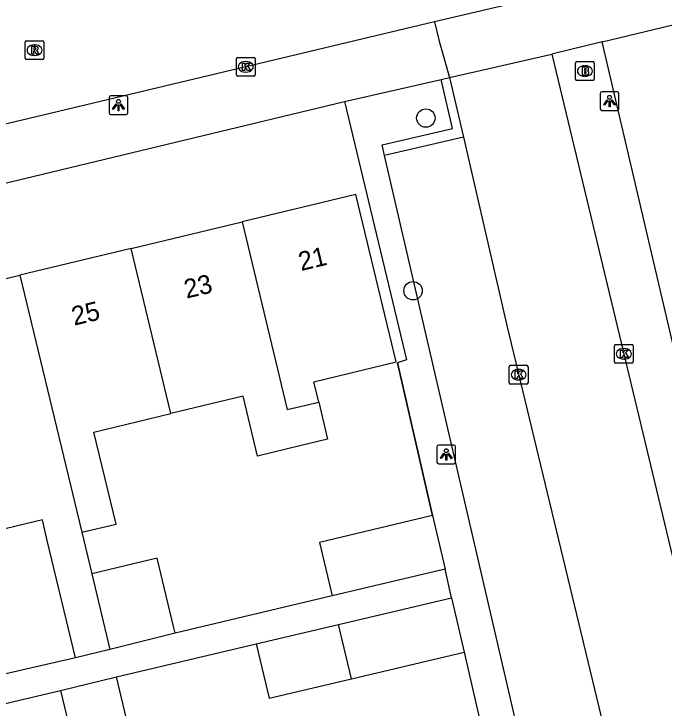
# Model space of a CAD drawing. Extents: x 158038 to 159242, y 380133 to 381214.
# Drawn here: x 158854.56 to 158889.13, y 380678.11 to 380715 of the extents above; entities that cross this region are included whole.
import ezdxf

# ---------------------------------------------------------------- set-up
doc = ezdxf.new("R2010")
doc.units = 0
for name, color, linetype in [('IMGEO_Boom', 7, 'Continuous'), ('IMGEO_Brandkraan', 7, 'Continuous'), ('IMGEO_Kolk', 7, 'Continuous'), ('IMGEO_Lichtpunt', 7, 'Continuous'), ('IMGEO_Muur', 7, 'Continuous'), ('IMGEO_Pand', 7, 'Continuous'), ('IMGEO_Pand_nummerreeks', 7, 'Continuous'), ('IMGEO_Parkeervlak_open', 7, 'Continuous'), ('IMGEO_Rijbaan_lokaal_open', 7, 'Continuous'), ('IMGEO_Rioolput', 7, 'Continuous'), ('IMGEO_Voetpad_open', 7, 'Continuous')]:
    doc.layers.add(name, color=color, linetype=linetype)

msp = doc.modelspace()

# ---------------------------------------------------------------- linework, layer by layer
at = {"layer": 'IMGEO_Boom'}
for centre in [(158876.461, 380709.463), (158875.782, 380700.285)]:
    msp.add_circle(centre, 0.489, dxfattribs=at)
at = {"layer": 'IMGEO_Brandkraan'}
for p, q in [((158884.417, 380711.535), (158884.417, 380712.387)), ((158884.492, 380712.461), (158885.344, 380712.461)), ((158885.418, 380712.387), (158885.418, 380711.535)), ((158884.905, 380712.241), (158884.93, 380712.241)), ((158884.928, 380711.681), (158884.903, 380711.681)), ((158885.344, 380711.461), (158884.492, 380711.461))]:
    msp.add_line(p, q, dxfattribs=at)
for points in [[(158884.417, 380711.535), (158884.417, 380712.387)], [(158884.492, 380712.461), (158885.344, 380712.461)], [(158885.418, 380712.387), (158885.418, 380711.535)], [(158884.765, 380712.161), (158884.765, 380711.761), (158884.978, 380711.761)], [(158884.996, 380712.161), (158884.765, 380712.161)], [(158884.944, 380712.08), (158884.89, 380712.08), (158884.89, 380712.004)], [(158884.89, 380712.004), (158884.943, 380712.004)], [(158884.952, 380711.928), (158884.89, 380711.928), (158884.89, 380711.847)], [(158884.89, 380711.847), (158884.952, 380711.847)], [(158885.344, 380711.461), (158884.492, 380711.461)]]:
    msp.add_lwpolyline(points, dxfattribs=at)
for centre, radius, start, end in [((158884.494, 380712.385), 0.0765, 91.552, 178.448), ((158884.494, 380712.385), 0.0765, 91.552, 178.448), ((158885.342, 380712.385), 0.0765, 1.552, 88.448), ((158885.342, 380712.385), 0.0765, 1.552, 88.448), ((158884.945, 380712.042), 0.0379, 267.8285, 90.9355), ((158884.953, 380711.887), 0.0404, 269.8759, 90.5077), ((158885, 380712.016), 0.145, 59.4692, 91.5367), ((158885.025, 380712.063), 0.0922, 285.5137, 58.1501), ((158885.03, 380711.871), 0.105, 301.3115, 78.989), ((158884.984, 380712.012), 0.251, 268.6676, 293.5347), ((158884.494, 380711.537), 0.0765, 181.552, 268.448), ((158884.494, 380711.537), 0.0765, 181.552, 268.448), ((158885.342, 380711.537), 0.0765, 271.552, 358.448), ((158885.342, 380711.537), 0.0765, 271.552, 358.448)]:
    msp.add_arc(centre, radius, start, end, dxfattribs=at)
for centre, major_axis, ratio, start_param, end_param in [((158884.904, 380711.961), (-0.387, 0.002), 0.722429, 4.712389, 7.853982), ((158884.929, 380711.961), (-0.39, 0.002), 0.717154, 1.570796, 4.712389)]:
    msp.add_ellipse(centre, major_axis=major_axis, ratio=ratio, start_param=start_param, end_param=end_param, dxfattribs=at)
at = {"layer": 'IMGEO_Kolk'}
for p, q in [((158866.46, 380712.685), (158867.312, 380712.685)), ((158866.385, 380711.759), (158866.385, 380712.611)), ((158866.873, 380712.465), (158866.898, 380712.465)), ((158867.386, 380712.611), (158867.386, 380711.759)), ((158866.896, 380711.905), (158866.871, 380711.905)), ((158867.312, 380711.685), (158866.46, 380711.685)), ((158886.49, 380696.512), (158886.49, 380697.364)), ((158886.565, 380697.438), (158887.417, 380697.438)), ((158886.978, 380697.218), (158887.003, 380697.218)), ((158887.491, 380697.364), (158887.491, 380696.512)), ((158887.417, 380696.438), (158886.565, 380696.438)), ((158887.001, 380696.658), (158886.976, 380696.658)), ((158880.895, 380695.399), (158880.895, 380696.251)), ((158880.97, 380696.325), (158881.822, 380696.325)), ((158881.383, 380696.105), (158881.408, 380696.105)), ((158881.896, 380696.251), (158881.896, 380695.399)), ((158881.822, 380695.325), (158880.97, 380695.325)), ((158881.406, 380695.545), (158881.381, 380695.545))]:
    msp.add_line(p, q, dxfattribs=at)
for points in [[(158866.46, 380712.685), (158867.312, 380712.685)], [(158866.385, 380711.759), (158866.385, 380712.611)], [(158866.706, 380712.385), (158866.829, 380712.385), (158866.829, 380712.234), (158866.959, 380712.385), (158867.123, 380712.385), (158866.977, 380712.234), (158867.13, 380711.985), (158866.978, 380711.985), (158866.893, 380712.149), (158866.829, 380712.082), (158866.829, 380711.985), (158866.706, 380711.985), (158866.706, 380712.385)], [(158867.386, 380712.611), (158867.386, 380711.759)], [(158867.312, 380711.685), (158866.46, 380711.685)], [(158886.49, 380696.512), (158886.49, 380697.364)], [(158886.565, 380697.438), (158887.417, 380697.438)], [(158887.491, 380697.364), (158887.491, 380696.512)], [(158886.811, 380697.138), (158886.934, 380697.138), (158886.934, 380696.987), (158887.064, 380697.138), (158887.228, 380697.138), (158887.082, 380696.987), (158887.235, 380696.738), (158887.083, 380696.738), (158886.998, 380696.902), (158886.934, 380696.835), (158886.934, 380696.738), (158886.811, 380696.738), (158886.811, 380697.138)], [(158887.417, 380696.438), (158886.565, 380696.438)], [(158880.895, 380695.399), (158880.895, 380696.251)], [(158880.97, 380696.325), (158881.822, 380696.325)], [(158881.896, 380696.251), (158881.896, 380695.399)], [(158881.216, 380696.025), (158881.339, 380696.025), (158881.339, 380695.874), (158881.469, 380696.025), (158881.633, 380696.025), (158881.487, 380695.874), (158881.64, 380695.625), (158881.488, 380695.625), (158881.403, 380695.789), (158881.339, 380695.722), (158881.339, 380695.625), (158881.216, 380695.625), (158881.216, 380696.025)], [(158881.822, 380695.325), (158880.97, 380695.325)]]:
    msp.add_lwpolyline(points, dxfattribs=at)
for centre, start, end in [((158866.462, 380712.609), 91.552, 178.448), ((158866.462, 380712.609), 91.552, 178.448), ((158867.31, 380712.609), 1.552, 88.448), ((158867.31, 380712.609), 1.552, 88.448), ((158866.462, 380711.761), 181.552, 268.448), ((158866.462, 380711.761), 181.552, 268.448), ((158867.31, 380711.761), 271.552, 358.448), ((158867.31, 380711.761), 271.552, 358.448), ((158886.567, 380697.362), 91.552, 178.448), ((158886.567, 380697.362), 91.552, 178.448), ((158887.415, 380697.362), 1.552, 88.448), ((158887.415, 380697.362), 1.552, 88.448), ((158886.567, 380696.514), 181.552, 268.448), ((158886.567, 380696.514), 181.552, 268.448), ((158887.415, 380696.514), 271.552, 358.448), ((158887.415, 380696.514), 271.552, 358.448), ((158880.972, 380696.249), 91.552, 178.448), ((158880.972, 380696.249), 91.552, 178.448), ((158881.82, 380696.249), 1.552, 88.448), ((158881.82, 380696.249), 1.552, 88.448), ((158880.972, 380695.401), 181.552, 268.448), ((158880.972, 380695.401), 181.552, 268.448), ((158881.82, 380695.401), 271.552, 358.448), ((158881.82, 380695.401), 271.552, 358.448)]:
    msp.add_arc(centre, 0.0765, start, end, dxfattribs=at)
for centre, major_axis, ratio, start_param, end_param in [((158866.872, 380712.185), (-0.387, 0.002), 0.722429, 4.712389, 7.853982), ((158866.897, 380712.185), (-0.39, 0.002), 0.717154, 1.570796, 4.712389), ((158886.977, 380696.938), (-0.387, 0.002), 0.722429, 4.712389, 7.853982), ((158887.002, 380696.938), (-0.39, 0.002), 0.717154, 1.570796, 4.712389), ((158881.382, 380695.825), (-0.387, 0.002), 0.722429, 4.712389, 7.853982), ((158881.407, 380695.825), (-0.39, 0.002), 0.717154, 1.570796, 4.712389)]:
    msp.add_ellipse(centre, major_axis=major_axis, ratio=ratio, start_param=start_param, end_param=end_param, dxfattribs=at)
at = {"layer": 'IMGEO_Lichtpunt'}
for p, q in [((158886.635, 380710.862), (158885.827, 380710.862)), ((158886.635, 380710.862), (158885.827, 380710.862)), ((158859.619, 380710.552), (158859.619, 380709.745)), ((158859.619, 380710.552), (158859.619, 380709.745)), ((158860.521, 380710.647), (158859.713, 380710.647)), ((158860.521, 380710.647), (158859.713, 380710.647)), ((158860.615, 380709.745), (158860.615, 380710.552)), ((158860.615, 380709.745), (158860.615, 380710.552)), ((158885.733, 380710.767), (158885.733, 380709.96)), ((158885.733, 380710.767), (158885.733, 380709.96)), ((158886.729, 380709.96), (158886.729, 380710.767)), ((158886.729, 380709.96), (158886.729, 380710.767)), ((158885.827, 380709.866), (158886.635, 380709.866)), ((158885.827, 380709.866), (158886.635, 380709.866)), ((158859.713, 380709.651), (158860.521, 380709.651)), ((158859.713, 380709.651), (158860.521, 380709.651)), ((158877.05, 380691.992), (158877.05, 380691.185)), ((158877.05, 380691.992), (158877.05, 380691.185)), ((158877.952, 380692.087), (158877.144, 380692.087)), ((158877.952, 380692.087), (158877.144, 380692.087)), ((158878.046, 380691.185), (158878.046, 380691.992)), ((158878.046, 380691.185), (158878.046, 380691.992)), ((158877.144, 380691.091), (158877.952, 380691.091)), ((158877.144, 380691.091), (158877.952, 380691.091))]:
    msp.add_line(p, q, dxfattribs=at)
for points in [[(158886.107, 380710.431), (158886.146, 380710.403), (158885.958, 380710.141), (158885.92, 380710.168), (158886.107, 380710.431)], [(158886.319, 380710.403), (158886.357, 380710.43), (158886.544, 380710.168), (158886.505, 380710.14), (158886.319, 380710.403)], [(158859.993, 380710.216), (158860.032, 380710.188), (158859.844, 380709.926), (158859.806, 380709.953), (158859.993, 380710.216)], [(158860.095, 380710.168), (158860.142, 380710.168), (158860.142, 380709.846), (158860.095, 380709.846), (158860.095, 380710.168)], [(158860.205, 380710.188), (158860.243, 380710.215), (158860.43, 380709.953), (158860.391, 380709.925), (158860.205, 380710.188)], [(158886.209, 380710.383), (158886.256, 380710.383), (158886.256, 380710.061), (158886.209, 380710.061), (158886.209, 380710.383)], [(158877.424, 380691.656), (158877.463, 380691.628), (158877.275, 380691.366), (158877.237, 380691.393), (158877.424, 380691.656)], [(158877.636, 380691.628), (158877.674, 380691.655), (158877.861, 380691.393), (158877.822, 380691.365), (158877.636, 380691.628)], [(158877.526, 380691.608), (158877.573, 380691.608), (158877.573, 380691.286), (158877.526, 380691.286), (158877.526, 380691.608)]]:
    msp.add_lwpolyline(points, dxfattribs=at)
for centre in [(158860.118, 380710.35), (158886.232, 380710.565), (158877.549, 380691.79)]:
    msp.add_circle(centre, 0.0994, dxfattribs=at)
for centre, start, end in [((158885.827, 380710.767), 90, 180), ((158885.827, 380710.767), 90, 180), ((158886.635, 380710.767), 0, 90), ((158886.635, 380710.767), 0, 90), ((158859.713, 380710.552), 90, 180), ((158859.713, 380710.552), 90, 180), ((158860.521, 380710.552), 0, 90), ((158860.521, 380710.552), 0, 90), ((158859.713, 380709.745), 180, 270), ((158859.713, 380709.745), 180, 270), ((158860.521, 380709.745), 270, 0), ((158860.521, 380709.745), 270, 360), ((158885.827, 380709.96), 180, 270), ((158885.827, 380709.96), 180, 270), ((158886.635, 380709.96), 270, 0), ((158886.635, 380709.96), 270, 360), ((158877.144, 380691.992), 90, 180), ((158877.144, 380691.992), 90, 180), ((158877.952, 380691.992), 0, 90), ((158877.952, 380691.992), 0, 90), ((158877.144, 380691.185), 180, 270), ((158877.144, 380691.185), 180, 270), ((158877.952, 380691.185), 270, 0), ((158877.952, 380691.185), 270, 360)]:
    msp.add_arc(centre, 0.0946, start, end, dxfattribs=at)
at = {"layer": 'IMGEO_Muur'}
for points in [[(158877.28, 380711.519), (158877.722, 380711.615)], [(158877.722, 380711.615), (158878.455, 380708.443)], [(158874.265, 380707.475), (158874.134, 380708.039), (158877.884, 380708.905), (158877.28, 380711.519)], [(158878.455, 380708.443), (158874.265, 380707.475)], [(158876.81, 380688.339), (158874.962, 380696.466)]]:
    msp.add_lwpolyline(points, dxfattribs=at)
at = {"layer": 'IMGEO_Pand'}
for points in [[(158870.765, 380694.376), (158870.506, 380695.454), (158874.879, 380696.507), (158872.738, 380705.406), (158866.689, 380703.951)], [(158860.784, 380702.53), (158866.689, 380703.951)], [(158866.689, 380703.951), (158869.088, 380693.973), (158870.765, 380694.376)], [(158860.784, 380702.53), (158854.88, 380701.11)], [(158862.893, 380693.762), (158860.784, 380702.53)], [(158857.832, 380680.783), (158856.334, 380687.011), (158856.069, 380688.112), (158851.2, 380686.941), (158849.423, 380688.041), (158848.599, 380691.463), (158850.68, 380691.963), (158848.83, 380699.654), (158854.88, 380701.11)], [(158854.88, 380701.11), (158858.164, 380687.451)], [(158870.765, 380694.376), (158871.24, 380692.4), (158869.827, 380692.06), (158867.515, 380691.504), (158866.748, 380694.69), (158862.893, 380693.762)], [(158858.164, 380687.451), (158859.987, 380687.889), (158858.81, 380692.78), (158862.893, 380693.762)], [(158876.81, 380688.339), (158870.801, 380686.919), (158871.472, 380684.079)], [(158876.81, 380688.339), (158877.481, 380685.499)], [(158858.164, 380687.451), (158858.696, 380685.238)], [(158863.124, 380682.099), (158863.04, 380682.447), (158862.169, 380686.072), (158858.696, 380685.238)], [(158877.481, 380685.499), (158871.472, 380684.079)], [(158858.696, 380685.238), (158859.661, 380681.223)], [(158871.818, 380682.555), (158877.817, 380683.973)], [(158877.817, 380683.973), (158878.498, 380681.087)], [(158867.444, 380681.521), (158871.818, 380682.555)], [(158872.5, 380679.67), (158871.818, 380682.555)], [(158863.124, 380682.099), (158859.661, 380681.223)], [(158867.444, 380681.521), (158868.125, 380678.637), (158872.5, 380679.67)], [(158859.661, 380681.223), (158857.832, 380680.783)], [(158872.5, 380679.67), (158878.498, 380681.087)], [(158857.039, 380679.05), (158860.016, 380679.766)], [(158857.039, 380679.05), (158857.735, 380676.156), (158860.712, 380676.872), (158860.016, 380679.766)]]:
    msp.add_lwpolyline(points, dxfattribs=at)
at = {"layer": 'IMGEO_Parkeervlak_open'}
for points in [[(158898.765, 380675.932), (158894.884, 380674.937), (158885.832, 380713.512)], [(158872.137, 380710.348), (158875.426, 380696.61), (158874.962, 380696.466), (158876.81, 380688.339)], [(158888.607, 380665.81), (158884.194, 380664.716), (158874.265, 380707.475)], [(158878.498, 380681.087), (158880.411, 380672.758)]]:
    msp.add_lwpolyline(points, dxfattribs=at)
at = {"layer": 'IMGEO_Rijbaan_lokaal_open'}
for points in [[(158883.169, 380712.856), (158886.425, 380699.287), (158892.098, 380675.667), (158898.523, 380648.555), (158934.704, 380657.083), (158975.044, 380666.574), (158968.647, 380694.592), (158966.776, 380702.764), (158964.624, 380711.769), (158961.403, 380725.779)], [(158891.502, 380718.008), (158887.08, 380716.975), (158883.218, 380716.059), (158876.928, 380714.568)], [(158876.928, 380714.568), (158866.824, 380712.172), (158852.675, 380708.797)], [(158877.722, 380711.615), (158883.169, 380712.856)], [(158878.455, 380708.443), (158880.766, 380698.446), (158886.732, 380673.674), (158888.607, 380665.81)]]:
    msp.add_lwpolyline(points, dxfattribs=at)
at = {"layer": 'IMGEO_Rioolput'}
for p, q in [((158855.154, 380712.643), (158855.154, 380713.495)), ((158855.229, 380713.569), (158856.081, 380713.569)), ((158856.155, 380713.495), (158856.155, 380712.643)), ((158855.642, 380713.349), (158855.667, 380713.349)), ((158855.665, 380712.789), (158855.64, 380712.789)), ((158856.081, 380712.569), (158855.229, 380712.569))]:
    msp.add_line(p, q, dxfattribs=at)
for points in [[(158855.154, 380712.643), (158855.154, 380713.495)], [(158855.229, 380713.569), (158856.081, 380713.569)], [(158856.155, 380713.495), (158856.155, 380712.643)], [(158855.743, 380713.267), (158855.491, 380713.269), (158855.491, 380712.869)], [(158855.491, 380712.869), (158855.615, 380712.869), (158855.615, 380713.031), (158855.626, 380713.031)], [(158855.669, 380713.188), (158855.615, 380713.188), (158855.615, 380713.107)], [(158855.615, 380713.107), (158855.667, 380713.107)], [(158855.673, 380713.002), (158855.744, 380712.869), (158855.884, 380712.869), (158855.819, 380712.995)], [(158856.081, 380712.569), (158855.229, 380712.569)]]:
    msp.add_lwpolyline(points, dxfattribs=at)
for centre, radius, start, end in [((158855.231, 380713.493), 0.0765, 91.552, 178.448), ((158855.231, 380713.493), 0.0765, 91.552, 178.448), ((158856.079, 380713.493), 0.0765, 1.552, 88.448), ((158856.079, 380713.493), 0.0765, 1.552, 88.448), ((158855.625, 380712.978), 0.0533, 26.0293, 88.6989), ((158855.651, 380713.296), 0.19, 274.7715, 282.9687), ((158855.675, 380713.092), 0.0964, 77.0061, 93.1865), ((158855.689, 380713.149), 0.0378, 276.6634, 79.6772), ((158855.742, 380713.157), 0.109, 350.3612, 89.416), ((158855.74, 380713.157), 0.112, 277.5842, 350.9817), ((158855.724, 380712.942), 0.108, 29.5134, 73.7905), ((158855.231, 380712.645), 0.0765, 181.552, 268.448), ((158855.231, 380712.645), 0.0765, 181.552, 268.448), ((158856.079, 380712.645), 0.0765, 271.552, 358.448), ((158856.079, 380712.645), 0.0765, 271.552, 358.448)]:
    msp.add_arc(centre, radius, start, end, dxfattribs=at)
for centre, major_axis, ratio, start_param, end_param in [((158855.641, 380713.069), (-0.387, 0.002), 0.722429, 4.712389, 7.853982), ((158855.666, 380713.069), (-0.39, 0.002), 0.717154, 1.570796, 4.712389)]:
    msp.add_ellipse(centre, major_axis=major_axis, ratio=ratio, start_param=start_param, end_param=end_param, dxfattribs=at)
at = {"layer": 'IMGEO_Voetpad_open'}
for points in [[(158885.832, 380713.512), (158898.361, 380716.537), (158905.644, 380718.296), (158909.679, 380719.27)], [(158876.928, 380714.568), (158877.168, 380713.556), (158877.722, 380711.615)], [(158885.832, 380713.512), (158883.169, 380712.856)], [(158872.137, 380710.348), (158877.28, 380711.519)], [(158844.268, 380703.643), (158872.137, 380710.348)], [(158877.817, 380683.973), (158877.481, 380685.499)], [(158871.472, 380684.079), (158863.124, 380682.099)], [(158860.016, 380679.766), (158867.444, 380681.521)], [(158857.832, 380680.783), (158849.946, 380678.976)], [(158831.134, 380659.674), (158828.156, 380672.235), (158834.723, 380673.787), (158857.039, 380679.05)]]:
    msp.add_lwpolyline(points, dxfattribs=at)

# ---------------------------------------------------------------- texts
at = {"layer": 'IMGEO_Pand_nummerreeks'}
for s, rotation, p in [('21', 13.5276, (158869.824, 380701.331)), ('23', 13.5275, (158863.737, 380699.866)), ('25', 13.5276, (158857.76, 380698.428))]:
    msp.add_text(s, height=1, rotation=rotation, dxfattribs=at).set_placement(p)

doc.saveas('drawing.dxf')
